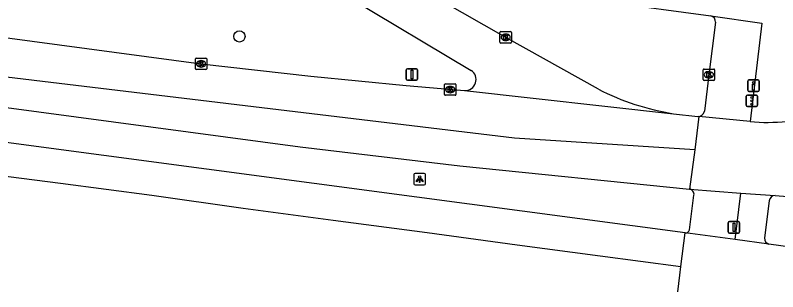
# Model space of a CAD drawing. Extents: x 161402 to 161933, y 381650 to 382313.
# Drawn here: x 161760.5 to 161827.2, y 381649.8 to 381674 of the extents above; entities that cross this region are included whole.
import ezdxf

# ---------------------------------------------------------------- set-up
doc = ezdxf.new("R2010")
doc.units = 0
for name, color, linetype in [('IMGEO_Boom', 7, 'Continuous'), ('IMGEO_Drukknoppaal', 7, 'Continuous'), ('IMGEO_Fietspad_gesloten', 7, 'Continuous'), ('IMGEO_Fietspad_open', 7, 'Continuous'), ('IMGEO_Kolk', 7, 'Continuous'), ('IMGEO_Lichtpunt', 7, 'Continuous'), ('IMGEO_Portaal', 7, 'Continuous'), ('IMGEO_Rijbaan_lokaal_open', 7, 'Continuous'), ('IMGEO_Rijbaan_regionaal_gesloten', 7, 'Continuous'), ('IMGEO_Verkeersbordpaal', 7, 'Continuous'), ('IMGEO_Verkeersregelinstallatiepaal', 7, 'Continuous'), ('IMGEO_Voetpad_open', 7, 'Continuous')]:
    doc.layers.add(name, color=color, linetype=linetype)

msp = doc.modelspace()

# ---------------------------------------------------------------- linework, layer by layer
at = {"layer": 'IMGEO_Boom'}
msp.add_circle((161780.144, 381672.137), 0.489, dxfattribs=at)
at = {"layer": 'IMGEO_Drukknoppaal'}
for p, q in [((161824.598, 381667.431), (161824.598, 381668.231)), ((161824.598, 381668.231), (161824.598, 381667.431)), ((161824.698, 381668.331), (161825.488, 381668.331)), ((161825.488, 381668.331), (161824.698, 381668.331)), ((161825.588, 381668.231), (161825.588, 381667.431)), ((161825.588, 381667.431), (161825.588, 381668.231)), ((161825.488, 381667.331), (161824.698, 381667.331)), ((161824.698, 381667.331), (161825.488, 381667.331))]:
    msp.add_line(p, q, dxfattribs=at)
msp.add_lwpolyline([(161825.168, 381667.956), (161825.168, 381667.456), (161825.018, 381667.456), (161825.018, 381667.956), (161825.168, 381667.956)], dxfattribs=at)
msp.add_circle((161825.093, 381668.121), 0.085, dxfattribs=at)
for centre, start, end in [((161824.698, 381668.231), 90, 180), ((161824.698, 381668.231), 90, 180), ((161825.488, 381668.231), 0, 90), ((161825.488, 381668.231), 360, 90), ((161824.698, 381667.431), 180, 270), ((161824.698, 381667.431), 180, 270), ((161825.488, 381667.431), 270, 0), ((161825.488, 381667.431), 270, 0)]:
    msp.add_arc(centre, 0.1, start, end, dxfattribs=at)
at = {"layer": 'IMGEO_Fietspad_gesloten'}
for points in [[(161798.491, 381677.029), (161812.233, 381675.169), (161821.38, 381673.928)], [(161821.38, 381673.928), (161825.839, 381673.284), (161824.804, 381664.697)]]:
    msp.add_lwpolyline(points, dxfattribs=at)
at = {"layer": 'IMGEO_Fietspad_open'}
for points in [[(161823.485, 381654.395), (161823.986, 381658.458)], [(161826.47, 381657.779), (161826.078, 381654.535)]]:
    msp.add_lwpolyline(points, dxfattribs=at)
for centre, radius, start, end in [((161827.007, 381657.712), 0.541, 92.55375, 172.92067), ((161826.573, 381654.475), 0.499, 173.08952, 255.45148)]:
    msp.add_arc(centre, radius, start, end, dxfattribs=at)
at = {"layer": 'IMGEO_Kolk'}
for p, q in [((161802.932, 381671.629), (161802.932, 381672.481)), ((161803.007, 381672.555), (161803.859, 381672.555)), ((161803.42, 381672.335), (161803.445, 381672.335)), ((161803.933, 381672.481), (161803.933, 381671.629)), ((161803.859, 381671.555), (161803.007, 381671.555)), ((161803.443, 381671.775), (161803.418, 381671.775)), ((161776.365, 381670.241), (161777.217, 381670.241)), ((161776.29, 381669.315), (161776.29, 381670.167)), ((161776.778, 381670.021), (161776.803, 381670.021)), ((161777.291, 381670.167), (161777.291, 381669.315)), ((161777.217, 381669.241), (161776.365, 381669.241)), ((161776.801, 381669.461), (161776.776, 381669.461)), ((161820.7, 381668.361), (161820.7, 381669.213)), ((161820.775, 381669.287), (161821.627, 381669.287)), ((161821.188, 381669.067), (161821.213, 381669.067)), ((161821.701, 381669.213), (161821.701, 381668.361)), ((161821.627, 381668.287), (161820.775, 381668.287)), ((161821.211, 381668.507), (161821.186, 381668.507)), ((161798.081, 381667.071), (161798.081, 381667.923)), ((161798.156, 381667.997), (161799.008, 381667.997)), ((161798.569, 381667.777), (161798.594, 381667.777)), ((161799.082, 381667.923), (161799.082, 381667.071)), ((161799.008, 381666.997), (161798.156, 381666.997)), ((161798.592, 381667.217), (161798.567, 381667.217))]:
    msp.add_line(p, q, dxfattribs=at)
for points in [[(161802.932, 381671.629), (161802.932, 381672.481)], [(161803.007, 381672.555), (161803.859, 381672.555)], [(161803.253, 381672.255), (161803.376, 381672.255), (161803.376, 381672.104), (161803.506, 381672.255), (161803.67, 381672.255), (161803.524, 381672.104), (161803.677, 381671.855), (161803.525, 381671.855), (161803.44, 381672.019), (161803.376, 381671.952), (161803.376, 381671.855), (161803.253, 381671.855), (161803.253, 381672.255)], [(161803.933, 381672.481), (161803.933, 381671.629)], [(161803.859, 381671.555), (161803.007, 381671.555)], [(161776.365, 381670.241), (161777.217, 381670.241)], [(161776.29, 381669.315), (161776.29, 381670.167)], [(161776.611, 381669.941), (161776.734, 381669.941), (161776.734, 381669.79), (161776.864, 381669.941), (161777.028, 381669.941), (161776.882, 381669.79), (161777.035, 381669.541), (161776.883, 381669.541), (161776.798, 381669.705), (161776.734, 381669.638), (161776.734, 381669.541), (161776.611, 381669.541), (161776.611, 381669.941)], [(161777.291, 381670.167), (161777.291, 381669.315)], [(161777.217, 381669.241), (161776.365, 381669.241)], [(161820.7, 381668.361), (161820.7, 381669.213)], [(161820.775, 381669.287), (161821.627, 381669.287)], [(161821.021, 381668.987), (161821.144, 381668.987), (161821.144, 381668.836), (161821.274, 381668.987), (161821.438, 381668.987), (161821.292, 381668.836), (161821.445, 381668.587), (161821.293, 381668.587), (161821.208, 381668.751), (161821.144, 381668.684), (161821.144, 381668.587), (161821.021, 381668.587), (161821.021, 381668.987)], [(161821.701, 381669.213), (161821.701, 381668.361)], [(161821.627, 381668.287), (161820.775, 381668.287)], [(161798.081, 381667.071), (161798.081, 381667.923)], [(161798.156, 381667.997), (161799.008, 381667.997)], [(161798.402, 381667.697), (161798.525, 381667.697), (161798.525, 381667.546), (161798.655, 381667.697), (161798.819, 381667.697), (161798.673, 381667.546), (161798.826, 381667.297), (161798.674, 381667.297), (161798.589, 381667.461), (161798.525, 381667.394), (161798.525, 381667.297), (161798.402, 381667.297), (161798.402, 381667.697)], [(161799.082, 381667.923), (161799.082, 381667.071)], [(161799.008, 381666.997), (161798.156, 381666.997)]]:
    msp.add_lwpolyline(points, dxfattribs=at)
for centre, start, end in [((161803.009, 381672.479), 91.55205, 178.44795), ((161803.009, 381672.479), 91.55205, 178.44795), ((161803.857, 381672.479), 1.55205, 88.44795), ((161803.857, 381672.479), 1.55205, 88.44795), ((161803.009, 381671.631), 181.55205, 268.44795), ((161803.009, 381671.631), 181.55205, 268.44795), ((161803.857, 381671.631), 271.55205, 358.44795), ((161803.857, 381671.631), 271.55205, 358.44795), ((161776.367, 381670.165), 91.55205, 178.44795), ((161776.367, 381670.165), 91.55205, 178.44795), ((161777.215, 381670.165), 1.55205, 88.44795), ((161777.215, 381670.165), 1.55205, 88.44795), ((161776.367, 381669.317), 181.55205, 268.44795), ((161776.367, 381669.317), 181.55205, 268.44795), ((161777.215, 381669.317), 271.55205, 358.44795), ((161777.215, 381669.317), 271.55205, 358.44795), ((161820.777, 381669.211), 91.55205, 178.44795), ((161820.777, 381669.211), 91.55205, 178.44795), ((161821.625, 381669.211), 1.55205, 88.44795), ((161821.625, 381669.211), 1.55205, 88.44795), ((161820.777, 381668.363), 181.55205, 268.44795), ((161820.777, 381668.363), 181.55205, 268.44795), ((161821.625, 381668.363), 271.55205, 358.44795), ((161821.625, 381668.363), 271.55205, 358.44795), ((161798.158, 381667.921), 91.55205, 178.44795), ((161798.158, 381667.921), 91.55205, 178.44795), ((161799.006, 381667.921), 1.55205, 88.44795), ((161799.006, 381667.921), 1.55205, 88.44795), ((161798.158, 381667.073), 181.55205, 268.44795), ((161798.158, 381667.073), 181.55205, 268.44795), ((161799.006, 381667.073), 271.55205, 358.44795), ((161799.006, 381667.073), 271.55205, 358.44795)]:
    msp.add_arc(centre, 0.0765, start, end, dxfattribs=at)
for centre, major_axis, ratio, start_param, end_param in [((161803.419, 381672.055), (-0.387, 0.002), 0.722429, 4.712389, 7.853982), ((161803.444, 381672.055), (-0.39, 0.002), 0.717154, 1.570796, 4.712389), ((161776.777, 381669.741), (-0.387, 0.002), 0.722429, 4.712389, 7.853982), ((161776.802, 381669.741), (-0.39, 0.002), 0.717154, 1.570796, 4.712389), ((161821.187, 381668.787), (-0.387, 0.002), 0.722429, 4.712389, 7.853982), ((161821.212, 381668.787), (-0.39, 0.002), 0.717154, 1.570796, 4.712389), ((161798.568, 381667.497), (-0.387, 0.002), 0.722429, 4.712389, 7.853982), ((161798.593, 381667.497), (-0.39, 0.002), 0.717154, 1.570796, 4.712389)]:
    msp.add_ellipse(centre, major_axis=major_axis, ratio=ratio, start_param=start_param, end_param=end_param, dxfattribs=at)
at = {"layer": 'IMGEO_Lichtpunt'}
for p, q in [((161795.411, 381660.073), (161795.411, 381659.266)), ((161795.411, 381660.073), (161795.411, 381659.266)), ((161796.313, 381660.168), (161795.505, 381660.168)), ((161796.313, 381660.168), (161795.505, 381660.168)), ((161796.407, 381659.266), (161796.407, 381660.073)), ((161796.407, 381659.266), (161796.407, 381660.073)), ((161795.505, 381659.172), (161796.313, 381659.172)), ((161795.505, 381659.172), (161796.313, 381659.172))]:
    msp.add_line(p, q, dxfattribs=at)
for points in [[(161795.785, 381659.737), (161795.824, 381659.709), (161795.636, 381659.447), (161795.598, 381659.474), (161795.785, 381659.737)], [(161795.887, 381659.689), (161795.934, 381659.689), (161795.934, 381659.367), (161795.887, 381659.367), (161795.887, 381659.689)], [(161795.997, 381659.709), (161796.035, 381659.736), (161796.222, 381659.474), (161796.183, 381659.446), (161795.997, 381659.709)]]:
    msp.add_lwpolyline(points, dxfattribs=at)
msp.add_circle((161795.91, 381659.871), 0.0994, dxfattribs=at)
for centre, start, end in [((161795.505, 381660.073), 90, 180), ((161795.505, 381660.073), 90, 180), ((161796.313, 381660.073), 0, 90), ((161796.313, 381660.073), 0, 90), ((161795.505, 381659.266), 180, 270), ((161795.505, 381659.266), 180, 270), ((161796.313, 381659.266), 270, 0), ((161796.313, 381659.266), 270, 360)]:
    msp.add_arc(centre, 0.0946, start, end, dxfattribs=at)
at = {"layer": 'IMGEO_Portaal'}
for p, q in [((161822.889, 381655.066), (161822.889, 381655.866)), ((161822.889, 381655.866), (161822.889, 381655.066)), ((161822.989, 381655.966), (161823.779, 381655.966)), ((161823.779, 381655.966), (161822.989, 381655.966)), ((161823.879, 381655.866), (161823.879, 381655.066)), ((161823.879, 381655.066), (161823.879, 381655.866)), ((161823.779, 381654.966), (161822.989, 381654.966)), ((161822.989, 381654.966), (161823.779, 381654.966))]:
    msp.add_line(p, q, dxfattribs=at)
msp.add_lwpolyline([(161823.309, 381655.841), (161823.459, 381655.841), (161823.459, 381655.091), (161823.309, 381655.091), (161823.309, 381655.841)], dxfattribs=at)
for centre, start, end in [((161822.989, 381655.866), 90, 180), ((161822.989, 381655.866), 90, 180), ((161823.779, 381655.866), 0, 90), ((161823.779, 381655.866), 360, 90), ((161822.989, 381655.066), 180, 270), ((161822.989, 381655.066), 180, 270), ((161823.779, 381655.066), 270, 0), ((161823.779, 381655.066), 270, 0)]:
    msp.add_arc(centre, 0.1, start, end, dxfattribs=at)
at = {"layer": 'IMGEO_Rijbaan_lokaal_open'}
for points in [[(161788.825, 381676.108), (161789.016, 381676.015), (161789.78, 381675.544), (161800.409, 381669.174)], [(161811.537, 381667.526), (161803.433, 381672.055), (161797.758, 381675.266)]]:
    msp.add_lwpolyline(points, dxfattribs=at)
for centre, radius, start, end in [((161799.887, 381668.372), 0.957, 266.88596, 56.93031), ((161821.624, 381687.288), 22.187, 242.95896, 260.86385)]:
    msp.add_arc(centre, radius, start, end, dxfattribs=at)
at = {"layer": 'IMGEO_Rijbaan_regionaal_gesloten'}
for points in [[(161819.974, 381662.23), (161804.206, 381663.251), (161753.907, 381669.29), (161619.672, 381687.503), (161592.199, 381691.43), (161549.132, 381696.713), (161533.162, 381699.103), (161500.28, 381704.009), (161413.962, 381714.993)], [(161413.616, 381712.377), (161582.68, 381689.648), (161619.348, 381684.737), (161785.447, 381662.49), (161799.427, 381660.835), (161819.493, 381658.805)], [(161620.052, 381690.763), (161776.791, 381669.741), (161786.397, 381668.675), (161794.737, 381667.864), (161799.835, 381667.417)], [(161819.138, 381654.969), (161795.664, 381658.089), (161740.885, 381665.362), (161720.938, 381668.037), (161705.271, 381670.154), (161699.286, 381670.671), (161695.278, 381670.852), (161692.275, 381670.938)], [(161799.835, 381667.417), (161818.101, 381665.382)], [(161719.327, 381665.313), (161724.51, 381664.66), (161732.422, 381663.512), (161742.206, 381662.28), (161748.389, 381661.501), (161756.507, 381660.349), (161764.5, 381659.312), (161772.493, 381658.276), (161780.473, 381657.14), (161788.353, 381656.091), (161796.557, 381654.999), (161804.444, 381653.949), (161811.707, 381652.982), (161818.756, 381652.044)], [(161818.101, 381665.382), (161820.232, 381665.145)], [(161820.308, 381665.138), (161819.974, 381662.23)], [(161820.232, 381665.145), (161820.308, 381665.138)], [(161824.804, 381664.697), (161820.308, 381665.138)], [(161819.974, 381662.23), (161819.493, 381658.805)], [(161819.493, 381658.805), (161823.986, 381658.458)], [(161823.986, 381658.458), (161826.983, 381658.253)], [(161826.983, 381658.253), (161832.017, 381657.84)], [(161818.756, 381652.044), (161819.138, 381654.969)], [(161823.485, 381654.395), (161819.138, 381654.969)], [(161826.448, 381653.992), (161823.485, 381654.395)], [(161831.494, 381653.298), (161826.448, 381653.992)], [(161818.474, 381649.839), (161818.659, 381651.297), (161818.756, 381652.044)]]:
    msp.add_lwpolyline(points, dxfattribs=at)
msp.add_arc((161826.37, 381682.684), 18.055, 265.02498, 275.15474, dxfattribs=at)
at = {"layer": 'IMGEO_Verkeersbordpaal'}
for p, q in [((161794.734, 381668.406), (161794.734, 381669.206)), ((161794.734, 381669.206), (161794.734, 381668.406)), ((161794.834, 381669.306), (161795.624, 381669.306)), ((161795.624, 381669.306), (161794.834, 381669.306)), ((161795.724, 381669.206), (161795.724, 381668.406)), ((161795.724, 381668.406), (161795.724, 381669.206)), ((161795.624, 381668.306), (161794.834, 381668.306)), ((161794.834, 381668.306), (161795.624, 381668.306))]:
    msp.add_line(p, q, dxfattribs=at)
msp.add_lwpolyline([(161795.154, 381669.181), (161795.304, 381669.181), (161795.304, 381668.431), (161795.154, 381668.431), (161795.154, 381669.181)], dxfattribs=at)
for centre, start, end in [((161794.834, 381669.206), 90, 180), ((161794.834, 381669.206), 90, 180), ((161795.624, 381669.206), 0, 90), ((161795.624, 381669.206), 360, 90), ((161794.834, 381668.406), 180, 270), ((161794.834, 381668.406), 180, 270), ((161795.624, 381668.406), 270, 0), ((161795.624, 381668.406), 270, 0)]:
    msp.add_arc(centre, 0.1, start, end, dxfattribs=at)
at = {"layer": 'IMGEO_Verkeersregelinstallatiepaal'}
for p, q in [((161824.47, 381666.119), (161824.47, 381666.919)), ((161824.47, 381666.919), (161824.47, 381666.119)), ((161824.57, 381667.019), (161825.36, 381667.019)), ((161825.36, 381667.019), (161824.57, 381667.019)), ((161825.46, 381666.919), (161825.46, 381666.119)), ((161825.46, 381666.119), (161825.46, 381666.919)), ((161825.36, 381666.019), (161824.57, 381666.019)), ((161824.57, 381666.019), (161825.36, 381666.019))]:
    msp.add_line(p, q, dxfattribs=at)
for centre in [(161824.965, 381666.809), (161824.965, 381666.519), (161824.965, 381666.229)]:
    msp.add_circle(centre, 0.085, dxfattribs=at)
for centre, start, end in [((161824.57, 381666.919), 90, 180), ((161824.57, 381666.919), 90, 180), ((161825.36, 381666.919), 0, 90), ((161825.36, 381666.919), 360, 90), ((161824.57, 381666.119), 180, 270), ((161824.57, 381666.119), 180, 270), ((161825.36, 381666.119), 270, 0), ((161825.36, 381666.119), 270, 0)]:
    msp.add_arc(centre, 0.1, start, end, dxfattribs=at)
at = {"layer": 'IMGEO_Voetpad_open'}
for points in [[(161821.785, 381673.369), (161821.201, 381668.787), (161820.818, 381665.602)], [(161819.492, 381655.247), (161819.898, 381658.271)]]:
    msp.add_lwpolyline(points, dxfattribs=at)
for centre, radius, start, end in [((161821.233, 381673.396), 0.552, 357.24558, 74.60169), ((161820.223, 381665.761), 0.616, 270.86067, 345.03807), ((161819.434, 381658.34), 0.469, 351.53825, 82.81707), ((161819.172, 381655.29), 0.323, 264.01824, 352.26761)]:
    msp.add_arc(centre, radius, start, end, dxfattribs=at)

doc.saveas('drawing.dxf')
